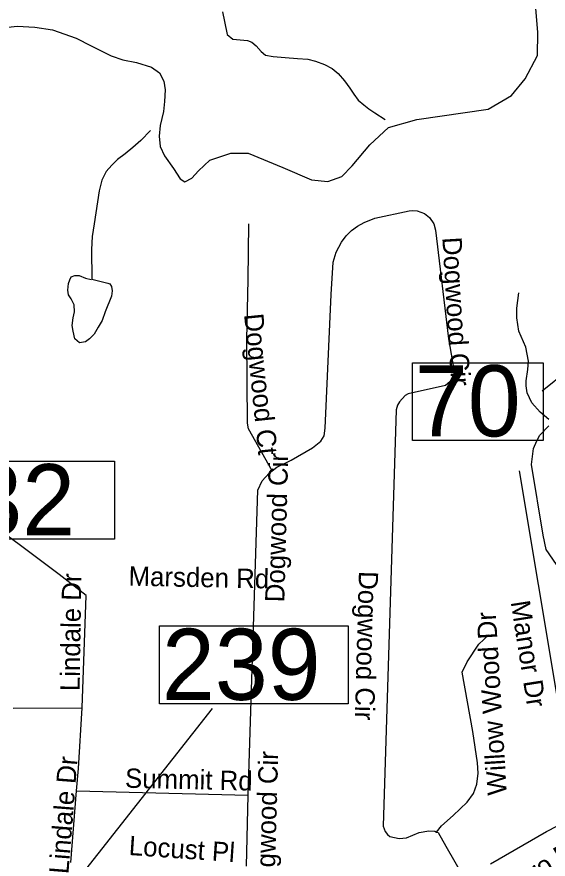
# Model space of a CAD drawing. Extents: x 1662474 to 1856135, y 779280 to 917889.
# Drawn here: x 1713121 to 1715736, y 816221 to 820366 of the extents above; entities that cross this region are included whole.
import ezdxf

# ---------------------------------------------------------------- set-up
doc = ezdxf.new("R2010")
doc.units = 0
for name, color, linetype in [('Exist Hydrographic Creek Single Shore', 7, 'Continuous'), ('Exist Hydrographic Misc Water Feature', 7, 'Continuous'), ('Exist Hydrographic Pond Under 1500 Sq Ft', 7, 'Continuous'), ('Exist Road Non-System Type 51', 7, 'Continuous'), ('Exist Road Non-System Type 51 Label', 7, 'Continuous'), ('Exist Road Secondary Structure Standard Bridge Number Label', 7, 'Continuous'), ('Exist Road Secondary Type 51 Attributed', 7, 'Continuous'), ('Exist Road Secondary Type 51 Label', 7, 'Continuous')]:
    doc.layers.add(name, color=color, linetype=linetype)

msp = doc.modelspace()

# ---------------------------------------------------------------- linework, layer by layer
at = {"layer": 'Exist Hydrographic Creek Single Shore'}
msp.add_lwpolyline([(1712976.4, 820304.3), (1713122, 820320.6), (1713209.8, 820315.9), (1713297.1, 820302.8), (1713413.6, 820262.3), (1713486.1, 820223.4), (1713584.8, 820175.2), (1713643.2, 820155.5), (1713709.8, 820142.6), (1713784, 820118.2), (1713823.1, 820090.9), (1713844.4, 820050.2), (1713850.4, 820006.9), (1713847.5, 819950), (1713842.5, 819899.9), (1713826.5, 819831.9), (1713821.2, 819779.9), (1713826.2, 819728.2), (1713847.5, 819682.8), (1713892.6, 819619.8), (1713924.9, 819569.1), (1713947.8, 819555), (1713981.6, 819572.8), (1714015.8, 819608.5), (1714070.6, 819661.8), (1714174.5, 819696.2), (1714259.9, 819695.9), (1714429.9, 819624.5), (1714570.9, 819564.7), (1714651.6, 819556.3), (1714721.2, 819580.7), (1714771.4, 819632.7), (1714858.8, 819736.3), (1714949.6, 819822.2), (1715090.2, 819860.8), (1715441.4, 819912.7), (1715554.8, 819979.1), (1715622.8, 820061.2), (1715684.2, 820176.5), (1715686, 820289.6), (1715674.5, 820429)], dxfattribs=at)
at = {"layer": 'Exist Hydrographic Misc Water Feature'}
for points in [[(1714133.3, 820391.6), (1714143.5, 820343.8)], [(1714143.5, 820343.8), (1714155.9, 820279.3), (1714183.7, 820257), (1714219.6, 820252.7), (1714255.6, 820250.3), (1714277.7, 820242.2), (1714299.4, 820223.9), (1714323.2, 820195.7), (1714345, 820177.5), (1714383.1, 820171.1), (1714440.9, 820166.5), (1714502.9, 820161.9), (1714552.9, 820157.5), (1714590.8, 820149.1), (1714634.7, 820132.7), (1714672.6, 820112.3), (1714702.3, 820088), (1714733.9, 820051.8), (1714759.6, 820015.5), (1714779.4, 819985.3), (1714801.1, 819957.1), (1714828.9, 819932.7), (1714852.6, 819914.6), (1714882.6, 819894.2), (1714934.3, 819861.7)], [(1713779.4, 819806.7), (1713730.9, 819757.2), (1713692.5, 819723.5), (1713654.3, 819691.8), (1713615.9, 819664.2), (1713587.7, 819636.4), (1713561.4, 819604.7), (1713539.1, 819562.9), (1713526.6, 819511), (1713500.9, 819347.2), (1713492.4, 819285.2), (1713487.8, 819221.3), (1713490.3, 819075.2)]]:
    msp.add_lwpolyline(points, dxfattribs=at)
at = {"layer": 'Exist Hydrographic Pond Under 1500 Sq Ft'}
msp.add_lwpolyline([(1713490.3, 819075.2), (1713568.1, 819056.4), (1713579.1, 819052.8), (1713586.4, 819039.4), (1713590, 819018.7), (1713586.4, 818991.9), (1713555.9, 818915.1), (1713540.1, 818871.3), (1713521.8, 818839.6), (1713502.3, 818805.5), (1713479.1, 818782.3), (1713458.4, 818766.5), (1713429.2, 818762.9), (1713407.2, 818781.1), (1713398.7, 818818.9), (1713393.8, 818848.1), (1713397.5, 818884.7), (1713404.8, 818915.1), (1713402.3, 818949.2), (1713387.7, 818978.5), (1713375.5, 818999.2), (1713371.9, 819021.1), (1713375.5, 819054), (1713381.6, 819072.3), (1713388.9, 819086.9), (1713406, 819094.2), (1713427.9, 819093), (1713458.4, 819080.8), (1713486.4, 819073.5)], dxfattribs=at)
at = {"layer": 'Exist Road Non-System Type 51'}
for p, q in [((1713102.1, 816964.2), (1713442.5, 816965.5)), ((1713386.9, 816205.4), (1713415.4, 816558.2)), ((1713415.4, 816558.2), (1714259.2, 816535.9)), ((1714251.1, 816186.8), (1714259.2, 816535.9))]:
    msp.add_line(p, q, dxfattribs=at)
for points in [[(1714376.9, 818131.6), (1714400.8, 818150.8), (1714470.9, 818184.7), (1714576.4, 818245), (1714617, 818277.6), (1714633, 818303.9), (1714638.9, 818342.1), (1714667.4, 818999.4), (1714678.6, 819159.4), (1714693.1, 819208.8), (1714718.4, 819258.4), (1714741.4, 819288), (1714767.6, 819314.5), (1714797.9, 819336.9), (1714830.9, 819354.7), (1714883.6, 819376.2), (1715051.9, 819411.9), (1715067.6, 819413.8), (1715091, 819411.9), (1715127.2, 819398.8), (1715151.9, 819379.7), (1715173.6, 819347.4), (1715182.1, 819317.4), (1715245.1, 818782), (1715271.6, 818630.9), (1715271.4, 818608.2), (1715251.9, 818570.4), (1715231.4, 818552.1), (1715047.1, 818511.7), (1715032.5, 818502.5), (1715004.6, 818471.2), (1714994.9, 818455), (1714987.6, 818431.9), (1714923.9, 816383.4), (1714933.5, 816357.7), (1714945.4, 816342.7), (1714957.4, 816333.2), (1715003.4, 816323.2), (1715038.8, 816326.2), (1715100.8, 816352.4), (1715149, 816361.1), (1715178.1, 816358.9), (1715186.6, 816353.7)], [(1714376.9, 818131.6), (1714261.4, 818338.2), (1714255.4, 818366.2), (1714253.2, 818777.9), (1714259.5, 819073.1), (1714262.1, 819348.4)], [(1715739.4, 818384.9), (1715697.4, 818420.4), (1715655.6, 818466.2), (1715632.5, 818516.7), (1715627.2, 818550.2), (1715628, 818575.2), (1715636.6, 818631.6), (1715638.5, 818671.5), (1715626.1, 818740.5), (1715592.4, 818819.9), (1715581.9, 818884.9), (1715581.6, 818933.4), (1715592.1, 819008.5)], [(1715776.6, 817671), (1715726.6, 817745.2), (1715711.8, 817815.4), (1715653.2, 818162.9), (1715663.4, 818242.7), (1715679.8, 818279.7), (1715694.9, 818307.5), (1715739.9, 818354.2)], [(1714259.2, 816535.9), (1714307.6, 818037.4), (1714327.8, 818083.6), (1714362.1, 818120.1), (1714376.9, 818131.6)], [(1715592.9, 818131.9), (1715871.4, 816463.7), (1715928.5, 816468.9)], [(1713442.5, 816965.5), (1713461.9, 817518), (1713328.6, 817621.4), (1713139.1, 817764.7), (1713030.9, 817842.9), (1712901.9, 817954.4)], [(1715186.6, 816353.7), (1715211, 816385.8), (1715268.6, 816435.6), (1715338, 816501.2), (1715368.1, 816544.5), (1715384.4, 816589.9), (1715390.8, 816643.8), (1715388.9, 816695.9), (1715365, 816849), (1715313.1, 817141.4), (1715337.5, 817192.9), (1715394.6, 817278.9), (1715444.6, 817325.6)], [(1713415.4, 816558.2), (1713424.4, 816667.4), (1713442.5, 816965.5)], [(1715186.6, 816353.7), (1715194.1, 816352.4), (1715231.6, 816285.8), (1715328.2, 816120.1)]]:
    msp.add_lwpolyline(points, dxfattribs=at)
at = {"layer": 'Exist Road Secondary Structure Standard Bridge Number Label'}
for p, q in [((1717360.4, 819870.9), (1715707.3, 818524.3)), ((1711868.1, 814150.7), (1714083.3, 816961.9))]:
    msp.add_line(p, q, dxfattribs=at)
for points in [[(1715067.5, 818664.4), (1715711.7, 818664.4), (1715711.7, 818282.1), (1715067.5, 818282.1)], [(1712353.9, 818179.4), (1713602.1, 818179.4), (1713602.1, 817795.2), (1712353.9, 817795.2)], [(1713822.7, 817369.3), (1714751.7, 817369.3), (1714751.7, 816985.2), (1713822.7, 816985.2)]]:
    msp.add_lwpolyline(points, close=True, dxfattribs=at)
at = {"layer": 'Exist Road Secondary Type 51 Attributed'}
msp.add_lwpolyline([(1715452.3, 816197.9), (1715727.9, 816356.9), (1715883.2, 816438.4), (1715935.2, 816470.8), (1716209.6, 816643), (1716552.7, 816850)], dxfattribs=at)

# ---------------------------------------------------------------- texts
at = {"layer": 'Exist Road Non-System Type 51 Label'}
for s, rotation, p in [('Dogwood Cir', 273.4551, (1715214.9, 819280.5)), ('Dogwood Ct', 275.8754, (1714239, 818901.9)), ('Dogwood Cir', 88.4934, (1714437.5, 817484.5)), ('Lindale Dr', 89.1411, (1713430.1, 817047.5)), ('Marsden Rd', 358.8657, (1713670.1, 817567)), ('Dogwood Cir', 268.4098, (1714804.8, 817639.8)), ('Manor Dr', 278.9482, (1715551.2, 817486.9)), ('Willow Wood Dr', 93.4895, (1715532.9, 816538.4)), ('Lindale Dr', 85.471, (1713374.6, 816145.8)), ('Dogwood Cir', 88.4934, (1714388.1, 816017.3)), ('Summit Rd', 358.7151, (1713652.5, 816572.8)), ('Locust Pl', 356.1239, (1713669.9, 816241.9))]:
    msp.add_text(s, height=95, rotation=rotation, dxfattribs=at).set_placement(p)
at = {"layer": 'Exist Road Secondary Structure Standard Bridge Number Label'}
for s, p in [('70', (1715080.1, 818301.9)), ('1032', (1712366.5, 817815)), ('239', (1713835.2, 817005))]:
    msp.add_text(s, height=350, dxfattribs=at).set_placement(p)
at = {"layer": 'Exist Road Secondary Type 51 Label'}
msp.add_text('Greensboro Rd', height=95, rotation=31.3261, dxfattribs=at).set_placement((1715196.8, 815819.4))

doc.saveas('drawing.dxf')
